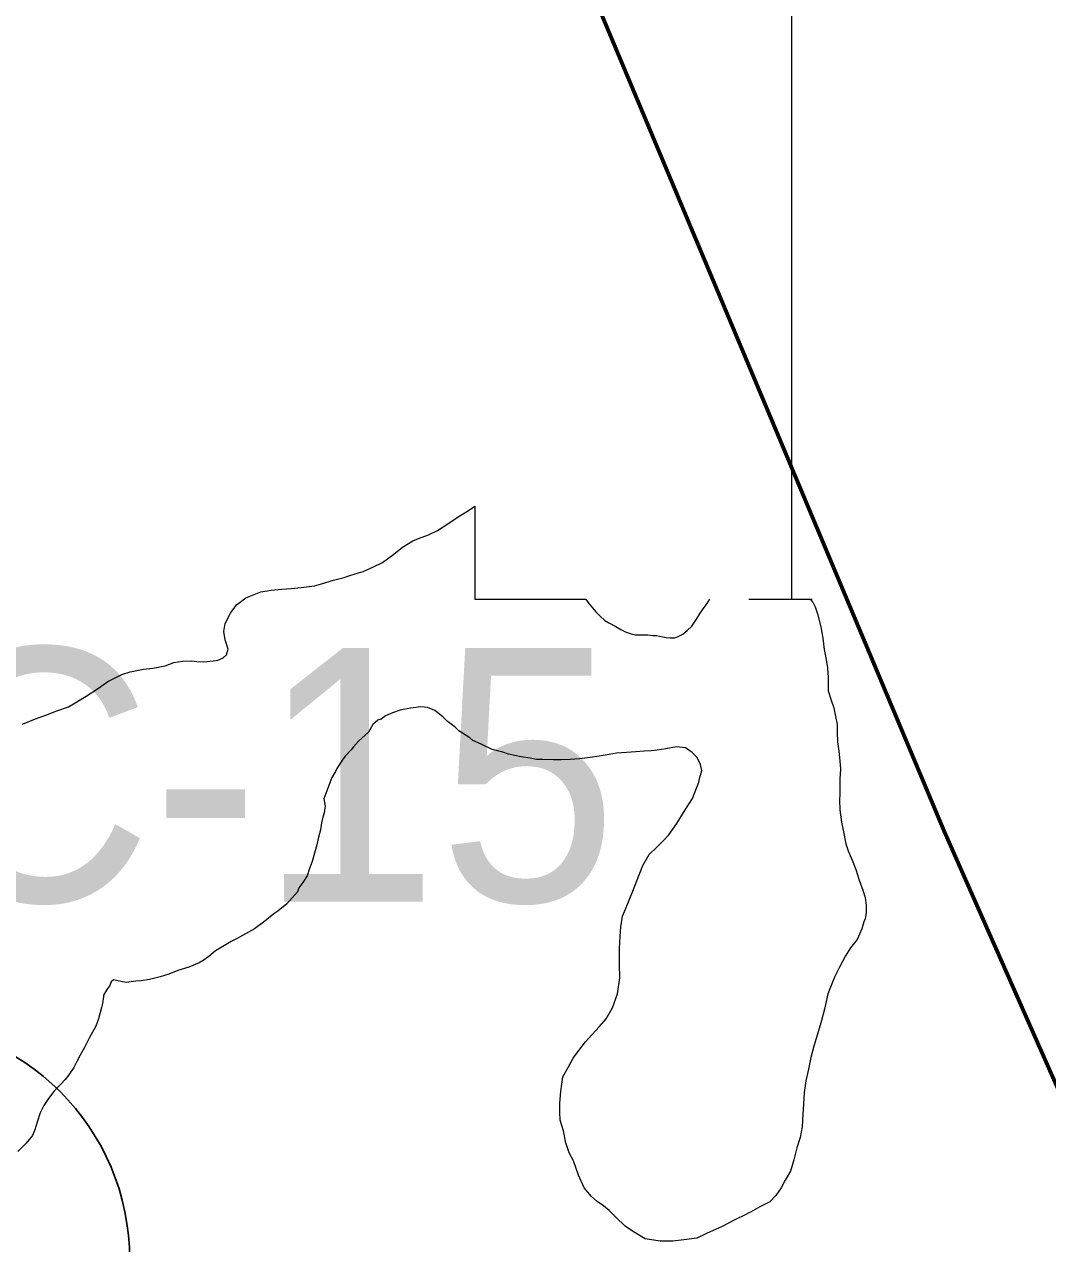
# Model space of a CAD drawing. Extents: x -1643653 to 4543381, y 1624270 to 13878484.
# Drawn here: x 673789 to 675404, y 8947983 to 8949907 of the extents above; entities that cross this region are included whole.
import ezdxf

# ---------------------------------------------------------------- set-up
doc = ezdxf.new("R2010")
doc.units = 0
doc.header["$LTSCALE"] = 200
for name, color, linetype, lineweight in [('1', 7, 'Continuous', 13), ('15', 7, 'Continuous', 25), ('2', 7, 'Continuous', 13), ('24', 7, 'Continuous', 25), ('27', 7, 'Continuous', 53), ('28', 7, 'Continuous', 53), ('29', 7, 'Continuous', 13)]:
    doc.layers.add(name, color=color, linetype=linetype, lineweight=lineweight)

msp = doc.modelspace()

# ---------------------------------------------------------------- linework, layer by layer
at = {"layer": '1', "lineweight": 25}
msp.add_spline([(814781, 9009175.5), (814787.2, 9009173.4), (814796.9, 9009173.4), (814799.4, 9009172.4), (814805.1, 9009174.5), (814805.6, 9009176.5), (814811.7, 9009179.5), (814811.7, 9009179.5), (814801.5, 9009181), (814790.7, 9009181.5), (814784.1, 9009183.1), (814777.4, 9009185.1), (814778.4, 9009175.5)], degree=3, dxfattribs=at)
at = {"layer": '15'}
msp.add_circle((673580.2, 8947957.9), 375, dxfattribs=at)
at = {"layer": '2'}
msp.add_line((675000, 8949000), (675000, 8951000), dxfattribs=at)
at = {"layer": '24'}
msp.add_spline([(665209.5, 8949437.1), (665261.8, 8949907.3), (665888.8, 8950560.5), (666750.9, 8951187.5), (667665.3, 8951814.5), (668344.5, 8952363.1), (668788.7, 8952911.7), (669180.6, 8953564.9), (669154.4, 8954270.2), (669755.3, 8954662.1), (670486.8, 8955027.9), (671218.3, 8955785.5), (671166.1, 8956360.3), (671531.8, 8956726), (671479.6, 8956987.3), (670957.1, 8957405.3), (670695.8, 8957849.4), (671139.9, 8958502.5), (671845.3, 8959207.9), (672394, 8958789.9), (673047.1, 8959234), (673465.1, 8959834.9), (673177.7, 8960461.9), (673987.6, 8960749.3), (675163.2, 8960879.9), (676103.7, 8960906.1), (677253.2, 8961428.6), (677697.4, 8961559.2), (678115.4, 8962133.9), (678611.8, 8962369.1), (678820.8, 8962919.9), (679291, 8963704.1), (679918, 8964226.8), (679944.1, 8964697.3), (679709, 8965272.3), (679291, 8966004.2), (678115.4, 8966945.2)], degree=3, dxfattribs=at)
at = {"layer": '27'}
for points in [[(675717.3, 8947553.5), (675240.6, 8948634.2), (673931.9, 8951754.5), (678286.7, 8957989.8), (678291, 8957999)], [(675717.3, 8947553.5), (675240.6, 8948634.2), (673931.9, 8951754.5), (670109.7, 8950305.8), (669670.4, 8945251.4)]]:
    msp.add_lwpolyline(points, dxfattribs=at)
msp.add_spline([(665261.8, 8949907.3), (665888.8, 8950560.5), (666750.9, 8951187.5), (667665.3, 8951814.5), (668344.5, 8952363.1), (668788.7, 8952911.7), (669180.6, 8953564.9), (669154.4, 8954270.2), (669755.3, 8954662.1), (670486.8, 8955027.9), (671218.3, 8955785.5), (671166.1, 8956360.3), (671531.8, 8956726), (671479.6, 8956987.3), (670957.1, 8957405.3), (670695.8, 8957849.4), (671139.9, 8958502.5), (671845.3, 8959207.9), (672394, 8958789.9), (673047.1, 8959234), (673465.1, 8959834.9), (673177.7, 8960461.9), (673987.6, 8960749.3), (675163.2, 8960879.9), (676103.7, 8960906.1), (676174.9, 8960921)], degree=3, dxfattribs=at)
at = {"layer": '28'}
for points in [[(676174.9, 8960921), (676103.7, 8960906.1), (675163.2, 8960879.9), (673987.6, 8960749.3), (673177.7, 8960461.9), (673465.1, 8959834.9), (673047.1, 8959234), (672394, 8958789.9), (671845.3, 8959207.9), (671139.9, 8958502.5), (670695.8, 8957849.4), (670957.1, 8957405.3), (671479.6, 8956987.3), (671531.8, 8956726), (671166.1, 8956360.3), (671218.3, 8955785.5), (670486.8, 8955027.9), (669755.3, 8954662.1), (669154.4, 8954270.2), (669180.6, 8953564.9), (668788.7, 8952911.7), (668344.5, 8952363.1), (667665.3, 8951814.5), (666750.9, 8951187.5), (665888.8, 8950560.5), (665261.8, 8949907.3), (665209.5, 8949437.1)], [(665209.5, 8949437.1), (665261.8, 8949907.3), (665888.8, 8950560.5), (666750.9, 8951187.5), (667665.3, 8951814.5), (668344.5, 8952363.1), (668788.7, 8952911.7), (669180.6, 8953564.9), (669154.4, 8954270.2), (669755.3, 8954662.1), (670486.8, 8955027.9), (671218.3, 8955785.5), (671166.1, 8956360.3), (671531.8, 8956726), (671479.6, 8956987.3), (670957.1, 8957405.3), (670695.8, 8957849.4), (671139.9, 8958502.5), (671845.3, 8959207.9), (672394, 8958789.9), (673047.1, 8959234), (673465.1, 8959834.9), (673177.7, 8960461.9), (673987.6, 8960749.3), (675163.2, 8960879.9), (676103.7, 8960906.1), (676174.9, 8960921)], [(665209.5, 8949437.1), (665261.8, 8949907.3), (665888.8, 8950560.5), (666750.9, 8951187.5), (667665.3, 8951814.5), (668344.5, 8952363.1), (668788.7, 8952911.7), (669180.6, 8953564.9), (669154.4, 8954270.2), (669755.3, 8954662.1), (670486.8, 8955027.9), (671218.3, 8955785.5), (671166.1, 8956360.3), (671531.8, 8956726), (671479.6, 8956987.3), (670957.1, 8957405.3), (670695.8, 8957849.4), (671139.9, 8958502.5), (671845.3, 8959207.9), (672394, 8958789.9), (673047.1, 8959234), (673465.1, 8959834.9), (673177.7, 8960461.9), (673987.6, 8960749.3), (675163.2, 8960879.9), (676103.7, 8960906.1), (676174.9, 8960921)], [(676174.9, 8960894.8), (676103.7, 8960879.9), (675163.2, 8960853.8), (673987.6, 8960723.2), (673177.7, 8960435.8), (673465.1, 8959808.8), (673047.1, 8959207.9), (672394, 8958763.8), (671845.3, 8959181.8), (671139.9, 8958476.4), (670695.8, 8957823.2), (670957.1, 8957379.1), (671479.6, 8956961.1), (671531.8, 8956699.9), (671166.1, 8956334.1), (671218.3, 8955759.3), (670486.8, 8955001.7), (669755.3, 8954636), (669154.4, 8954244.1), (669180.6, 8953538.7), (668788.7, 8952885.6), (668344.5, 8952337), (667665.3, 8951788.3), (666750.9, 8951161.3), (665888.8, 8950534.3), (665261.8, 8949881.2), (665209.5, 8949410.9)]]:
    msp.add_spline(points, degree=3, dxfattribs=at)
at = {"layer": '29'}
msp.add_line((674932.4, 8949000), (675031.9, 8949000), dxfattribs=at)
at = {"layer": '29', "lineweight": 53}
for points in [[(678286.7, 8957989.8), (673931.9, 8951754.5), (675240.6, 8948634.2)], [(673931.9, 8951754.5), (675240.6, 8948634.2), (675717.3, 8947553.5)], [(675240.6, 8948634.2), (675717.3, 8947553.5), (675713, 8947474.9), (675575.4, 8947196.5), (675517.3, 8947145.9), (675125.9, 8947015.5)]]:
    msp.add_lwpolyline(points, dxfattribs=at)
at = {"layer": '29'}
for points in [[(674072.1, 8948901.3), (674091.4, 8948903.4), (674094.3, 8948904), (674102.8, 8948907.5), (674108.2, 8948912.4), (674110.6, 8948921.2), (674105.7, 8948936), (674104, 8948949.1), (674105.9, 8948961.6), (674114.3, 8948978.2), (674123.8, 8948991), (674127.3, 8948993.7), (674138.5, 8949002.2), (674162.2, 8949011.7), (674178.5, 8949014.6), (674195.4, 8949016.1), (674209.8, 8949016.8), (674226, 8949018.6), (674246.8, 8949021.2), (674258, 8949024.6), (674276.7, 8949030.1), (674293.4, 8949034.4), (674299.4, 8949036.5), (674312.3, 8949040.5), (674323.4, 8949043.9), (674340, 8949051.4), (674354, 8949058), (674372, 8949071.4), (674385.9, 8949082.4), (674402, 8949092.2), (674410.8, 8949095.8), (674426.8, 8949101.9), (674440.8, 8949108.8), (674457.3, 8949119.3), (674475.3, 8949131.2), (674488.2, 8949138.9), (674500, 8949146.9)], [(674072.1, 8948901.3), (674091.4, 8948903.4), (674094.3, 8948904), (674102.8, 8948907.5), (674108.2, 8948912.4), (674110.6, 8948921.2), (674105.7, 8948936), (674104, 8948949.1), (674105.9, 8948961.6), (674114.3, 8948978.2), (674123.8, 8948991), (674127.3, 8948993.7), (674138.5, 8949002.2), (674162.2, 8949011.7), (674178.5, 8949014.6), (674195.4, 8949016.1), (674209.8, 8949016.8), (674226, 8949018.6), (674246.8, 8949021.2), (674258, 8949024.6), (674276.7, 8949030.1), (674293.4, 8949034.4), (674299.4, 8949036.5), (674312.3, 8949040.5), (674323.4, 8949043.9), (674340, 8949051.4), (674354, 8949058), (674372, 8949071.4), (674385.9, 8949082.4), (674402, 8949092.2), (674410.8, 8949095.8), (674426.8, 8949101.9), (674440.8, 8949108.8), (674457.3, 8949119.3), (674475.3, 8949131.2), (674488.2, 8949138.9), (674500, 8949146.9), (674500, 8949000.1), (674674.9, 8949000.1)], [(674674.9, 8949000), (674678.2, 8948995.6), (674680.2, 8948992.8), (674690.7, 8948980.1), (674696.8, 8948973.9), (674705.1, 8948966.4), (674711.5, 8948962.7), (674722.1, 8948957.3), (674730, 8948952.2), (674738.5, 8948948.1), (674746.4, 8948945.4), (674753.1, 8948944.1), (674762.6, 8948943.9), (674773, 8948943.7), (674780.7, 8948943), (674786.5, 8948942.6), (674791, 8948941.8), (674801.8, 8948939.9), (674808.3, 8948939.1), (674815.2, 8948939.3), (674820.7, 8948941), (674828, 8948945.1), (674835, 8948950.5), (674842, 8948957.8), (674849.6, 8948968.6), (674855.5, 8948977.9), (674861.5, 8948987), (674866.2, 8948993.3), (674868.2, 8948996.2), (674870.8, 8949000)], [(674674.9, 8949000), (674678.2, 8948995.6), (674680.2, 8948992.8), (674690.7, 8948980.1), (674696.8, 8948973.9), (674705.1, 8948966.4), (674711.5, 8948962.7), (674722.1, 8948957.3), (674730, 8948952.2), (674738.5, 8948948.1), (674746.4, 8948945.4), (674753.1, 8948944.1), (674762.6, 8948943.9), (674773, 8948943.7), (674780.7, 8948943), (674786.5, 8948942.6), (674791, 8948941.8), (674801.8, 8948939.9), (674808.3, 8948939.1), (674815.2, 8948939.3), (674820.7, 8948941), (674828, 8948945.1), (674835, 8948950.5), (674842, 8948957.8), (674849.6, 8948968.6), (674855.5, 8948977.9), (674861.5, 8948987), (674866.2, 8948993.3), (674868.2, 8948996.2), (674870.8, 8949000)], [(675029, 8949000), (675031.8, 8948996.8), (675033, 8948995.4), (675036.8, 8948987.9), (675040.3, 8948976.9), (675046, 8948956.3), (675048.9, 8948938.8), (675051, 8948920.8), (675054.3, 8948904.9), (675056.5, 8948891.7), (675057.4, 8948876.8), (675057.4, 8948855.7), (675062.1, 8948841), (675066.2, 8948828.6), (675069, 8948814.8), (675071.8, 8948802.2), (675071.8, 8948790.4), (675072.2, 8948774.8), (675074.1, 8948760.2), (675075.9, 8948744.8), (675076.6, 8948731.7), (675075.9, 8948716.8), (675075.8, 8948703.2), (675075.7, 8948692.4), (675075.2, 8948683.2), (675075.6, 8948667.7), (675078.6, 8948648.4), (675081.8, 8948633.2), (675085.5, 8948613.9), (675088.8, 8948603.2), (675095.2, 8948588.5), (675100.8, 8948573.8), (675106.3, 8948556.5), (675111.9, 8948540.7), (675116, 8948529.1), (675117.1, 8948516.8), (675117.2, 8948505.8), (675115.7, 8948495.9), (675113.9, 8948491.2), (675110.7, 8948480), (675103.2, 8948463.3), (675092.6, 8948449.8), (675084.9, 8948437.2), (675075.2, 8948419.4), (675067.4, 8948403.5), (675057.1, 8948377.5), (675051.4, 8948353.3), (675046.9, 8948335.4), (675042, 8948318.7), (675034.5, 8948294.9), (675029.8, 8948276.8), (675026.4, 8948258.4), (675022.3, 8948240.1), (675019.4, 8948221.7), (675018.5, 8948203.1), (675017.3, 8948187.2), (675016.4, 8948167.2), (675013.1, 8948150.5), (675007.7, 8948134.1), (675003.2, 8948115.5), (674997.8, 8948097.3), (674989.6, 8948083.2), (674983.1, 8948070.9), (674975, 8948059), (674965.5, 8948049.1), (674949.7, 8948041.2), (674934.8, 8948033), (674932.4, 8948031.7)], [(675029, 8949000), (675031.8, 8948996.8), (675033, 8948995.4), (675036.8, 8948987.9), (675040.3, 8948976.9), (675046, 8948956.3), (675048.9, 8948938.8), (675051, 8948920.8), (675054.3, 8948904.9), (675056.5, 8948891.7), (675057.4, 8948876.8), (675057.4, 8948855.7), (675062.1, 8948841), (675066.2, 8948828.6), (675069, 8948814.8), (675071.8, 8948802.2), (675071.8, 8948790.4), (675072.2, 8948774.8), (675074.1, 8948760.2), (675075.9, 8948744.8), (675076.6, 8948731.7), (675075.9, 8948716.8), (675075.8, 8948703.2), (675075.7, 8948692.4), (675075.2, 8948683.2), (675075.6, 8948667.7), (675078.6, 8948648.4), (675081.8, 8948633.2), (675085.5, 8948613.9), (675088.8, 8948603.2), (675095.2, 8948588.5), (675100.8, 8948573.8), (675106.3, 8948556.5), (675111.9, 8948540.7), (675116, 8948529.1), (675117.1, 8948516.8), (675117.2, 8948505.8), (675115.7, 8948495.9), (675113.9, 8948491.2), (675110.7, 8948480), (675103.2, 8948463.3), (675092.6, 8948449.8), (675084.9, 8948437.2), (675075.2, 8948419.4), (675067.4, 8948403.5), (675057.1, 8948377.5), (675051.4, 8948353.3), (675046.9, 8948335.4), (675042, 8948318.7), (675034.5, 8948294.9), (675029.8, 8948276.8), (675026.4, 8948258.4), (675022.3, 8948240.1), (675019.4, 8948221.7), (675018.5, 8948203.1), (675017.3, 8948187.2), (675016.4, 8948167.2), (675013.1, 8948150.5), (675007.7, 8948134.1), (675003.2, 8948115.5), (674997.8, 8948097.3), (674989.6, 8948083.2), (674983.1, 8948070.9), (674975, 8948059), (674965.5, 8948049.1), (674949.7, 8948041.2), (674934.8, 8948033), (674932.4, 8948031.7)], [(673785.9, 8948802.7), (673806.7, 8948811.1), (673822.8, 8948817), (673840.2, 8948823.7), (673858.6, 8948830.5), (673871.8, 8948838.4), (673886.7, 8948846.9), (673905.9, 8948859.9), (673920.7, 8948870), (673942.9, 8948881.4), (673956.1, 8948885.6), (673977.1, 8948889.6), (673991.6, 8948891.4), (674011.2, 8948895.2), (674024.7, 8948900.1), (674038.3, 8948902.2), (674052.8, 8948902.6), (674061, 8948901.6), (674072.1, 8948901.3)], [(673785.9, 8948802.7), (673806.7, 8948811.1), (673822.8, 8948817), (673840.2, 8948823.7), (673858.6, 8948830.5), (673871.8, 8948838.4), (673886.7, 8948846.9), (673905.9, 8948859.9), (673920.7, 8948870), (673942.9, 8948881.4), (673956.1, 8948885.6), (673977.1, 8948889.6), (673991.6, 8948891.4), (674011.2, 8948895.2), (674024.7, 8948900.1), (674038.3, 8948902.2), (674052.8, 8948902.6), (674061, 8948901.6), (674072.1, 8948901.3)], [(674843.1, 8948685.5), (674853.5, 8948711.3), (674854.8, 8948719), (674855.8, 8948722.3), (674858.1, 8948729.6), (674856.1, 8948739.5), (674850.5, 8948750.2), (674842.5, 8948758.2), (674832.2, 8948765.5), (674818, 8948767.2), (674801.2, 8948764), (674787.5, 8948761.9), (674778.2, 8948760.8), (674767, 8948760.2), (674753.8, 8948759.3), (674739.4, 8948758.1), (674723.6, 8948756.9), (674711.8, 8948755.1), (674696, 8948752.4), (674681.9, 8948750.4), (674665, 8948748.2), (674650.2, 8948746.9), (674636.3, 8948746.5), (674624.2, 8948746.7), (674606.8, 8948747), (674597.1, 8948747), (674587.1, 8948749.2), (674573, 8948751.4), (674553.2, 8948755.7), (674544.2, 8948758.6), (674527.2, 8948762.9), (674509.9, 8948771.2), (674496.4, 8948777.3), (674491.7, 8948781.1), (674474.8, 8948792.5), (674468.2, 8948798.9), (674456.5, 8948806.9), (674449.4, 8948814.3), (674436.6, 8948824.3), (674425.1, 8948829.1), (674414.8, 8948830.1), (674398.4, 8948828.1), (674381.8, 8948825.1), (674369.7, 8948820.9), (674358.9, 8948815.8), (674352.2, 8948810.7), (674347, 8948809.2), (674338.7, 8948802.3), (674331.9, 8948790.1), (674316.5, 8948776), (674308.5, 8948767.1), (674304.5, 8948762.2), (674295, 8948752.5), (674291.1, 8948746.4), (674282.3, 8948732.8), (674279.7, 8948728), (674274.2, 8948718.8), (674261.7, 8948685), (674263.7, 8948673.7), (674262.2, 8948663.1), (674260.1, 8948656.1), (674257.6, 8948647.1), (674256.2, 8948636.3), (674253.3, 8948624.4), (674250.6, 8948612.5), (674246.9, 8948599.3), (674243, 8948586.1), (674238.8, 8948574.9), (674235.2, 8948563.7), (674228.6, 8948553.1), (674222.2, 8948544.7), (674220, 8948538.4), (674211.5, 8948528.6), (674203.1, 8948519.4), (674189.1, 8948507.6), (674182.4, 8948503.5), (674168.5, 8948492.2), (674151.9, 8948479.7), (674133.4, 8948469.5), (674123.7, 8948463.9), (674115.4, 8948460.1), (674099.6, 8948450.7), (674090.7, 8948445.3), (674080, 8948436.3), (674070.9, 8948430.1), (674064.8, 8948426.5), (674048.5, 8948419.3), (674031.3, 8948414), (674017.2, 8948408.6), (674003.3, 8948404.3), (673986.5, 8948400), (673973.1, 8948398), (673965, 8948397.3), (673950.2, 8948395.4), (673943.7, 8948396), (673939, 8948397.5), (673929.8, 8948399.2), (673926.1, 8948396.2), (673923.5, 8948389.5), (673920.3, 8948385.5), (673913.6, 8948375.1)], [(674843.1, 8948685.5), (674853.5, 8948711.3), (674854.8, 8948719), (674855.8, 8948722.3), (674858.1, 8948729.6), (674856.1, 8948739.5), (674850.5, 8948750.2), (674842.5, 8948758.2), (674832.2, 8948765.5), (674818, 8948767.2), (674801.2, 8948764), (674787.5, 8948761.9), (674778.2, 8948760.8), (674767, 8948760.2), (674753.8, 8948759.3), (674739.4, 8948758.1), (674723.6, 8948756.9), (674711.8, 8948755.1), (674696, 8948752.4), (674681.9, 8948750.4), (674665, 8948748.2), (674650.2, 8948746.9), (674636.3, 8948746.5), (674624.2, 8948746.7), (674606.8, 8948747), (674597.1, 8948747), (674587.1, 8948749.2), (674573, 8948751.4), (674553.2, 8948755.7), (674544.2, 8948758.6), (674527.2, 8948762.9), (674509.9, 8948771.2), (674496.4, 8948777.3), (674491.7, 8948781.1), (674474.8, 8948792.5), (674468.2, 8948798.9), (674456.5, 8948806.9), (674449.4, 8948814.3), (674436.6, 8948824.3), (674425.1, 8948829.1), (674414.8, 8948830.1), (674398.4, 8948828.1), (674381.8, 8948825.1), (674369.7, 8948820.9), (674358.9, 8948815.8), (674352.2, 8948810.7), (674347, 8948809.2), (674338.7, 8948802.3), (674331.9, 8948790.1), (674316.5, 8948776), (674308.5, 8948767.1), (674304.5, 8948762.2), (674295, 8948752.5), (674291.1, 8948746.4), (674282.3, 8948732.8), (674279.7, 8948728), (674274.2, 8948718.8), (674261.7, 8948685), (674263.7, 8948673.7), (674262.2, 8948663.1), (674260.1, 8948656.1), (674257.6, 8948647.1), (674256.2, 8948636.3), (674253.3, 8948624.4), (674250.6, 8948612.5), (674246.9, 8948599.3), (674243, 8948586.1), (674238.8, 8948574.9), (674235.2, 8948563.7), (674228.6, 8948553.1), (674222.2, 8948544.7), (674220, 8948538.4), (674211.5, 8948528.6), (674203.1, 8948519.4), (674189.1, 8948507.6), (674182.4, 8948503.5), (674168.5, 8948492.2), (674151.9, 8948479.7), (674133.4, 8948469.5), (674123.7, 8948463.9), (674115.4, 8948460.1), (674099.6, 8948450.7), (674090.7, 8948445.3), (674080, 8948436.3), (674070.9, 8948430.1), (674064.8, 8948426.5), (674048.5, 8948419.3), (674031.3, 8948414), (674017.2, 8948408.6), (674003.3, 8948404.3), (673986.5, 8948400), (673973.1, 8948398), (673965, 8948397.3), (673950.2, 8948395.4), (673943.7, 8948396), (673939, 8948397.5), (673929.8, 8948399.2), (673926.1, 8948396.2), (673923.5, 8948389.5), (673920.3, 8948385.5), (673913.6, 8948375.1)], [(674932.4, 8948031.7), (674928.5, 8948029.6), (674909.2, 8948019.9), (674890, 8948009.9), (674865.4, 8947999.1), (674849.9, 8947991.8), (674829.8, 8947988.9), (674812.3, 8947987.2), (674792.3, 8947986.8), (674768.8, 8947990.5), (674748.5, 8948002.7), (674736.8, 8948010.8), (674722.3, 8948025), (674711.8, 8948035.4), (674702.9, 8948042.7), (674692.7, 8948049.7), (674684, 8948057.5), (674672.3, 8948071.4), (674663.3, 8948091.4), (674655.3, 8948113.9), (674648.9, 8948126.3), (674643.3, 8948142.4), (674639.8, 8948160.9), (674634.7, 8948177.7), (674634.1, 8948190.8), (674634, 8948204.6), (674635.5, 8948223.3), (674638.5, 8948246.3), (674647.5, 8948261.9), (674655, 8948276), (674665.6, 8948290), (674674.6, 8948301.6), (674684.5, 8948312.8), (674696.7, 8948325.5), (674707.2, 8948337.8), (674716.9, 8948355), (674725.2, 8948377.2), (674728.6, 8948402.4), (674728.1, 8948424.3), (674728.2, 8948448.6), (674729.2, 8948467.8), (674730.2, 8948482.9), (674733, 8948499.7), (674737.6, 8948511.1), (674744.2, 8948527.8), (674749.2, 8948539.4), (674755.3, 8948555.6), (674765, 8948579.9), (674774.9, 8948597), (674786.8, 8948609), (674797, 8948618.7), (674805.8, 8948628.4), (674818.4, 8948646.1), (674829, 8948663.7), (674843.1, 8948685.5), (674843.1, 8948685.5)], [(674932.4, 8948031.7), (674928.5, 8948029.6), (674909.2, 8948019.9), (674890, 8948009.9), (674865.4, 8947999.1), (674849.9, 8947991.8), (674829.8, 8947988.9), (674812.3, 8947987.2), (674792.3, 8947986.8), (674768.8, 8947990.5), (674748.5, 8948002.7), (674736.8, 8948010.8), (674722.3, 8948025), (674711.8, 8948035.4), (674702.9, 8948042.7), (674692.7, 8948049.7), (674684, 8948057.5), (674672.3, 8948071.4), (674663.3, 8948091.4), (674655.3, 8948113.9), (674648.9, 8948126.3), (674643.3, 8948142.4), (674639.8, 8948160.9), (674634.7, 8948177.7), (674634.1, 8948190.8), (674634, 8948204.6), (674635.5, 8948223.3), (674638.5, 8948246.3), (674647.5, 8948261.9), (674655, 8948276), (674665.6, 8948290), (674674.6, 8948301.6), (674684.5, 8948312.8), (674696.7, 8948325.5), (674707.2, 8948337.8), (674716.9, 8948355), (674725.2, 8948377.2), (674728.6, 8948402.4), (674728.1, 8948424.3), (674728.2, 8948448.6), (674729.2, 8948467.8), (674730.2, 8948482.9), (674733, 8948499.7), (674737.6, 8948511.1), (674744.2, 8948527.8), (674749.2, 8948539.4), (674755.3, 8948555.6), (674765, 8948579.9), (674774.9, 8948597), (674786.8, 8948609), (674797, 8948618.7), (674805.8, 8948628.4), (674818.4, 8948646.1), (674829, 8948663.7), (674843.1, 8948685.5), (674843.1, 8948685.5)], [(673913.6, 8948375.1), (673914.1, 8948372.5), (673912.3, 8948361.9), (673910.7, 8948355.7), (673906, 8948338.1), (673901.9, 8948326.3), (673891.9, 8948308.3), (673884, 8948292.7), (673877, 8948280.3), (673871.7, 8948270.3), (673866.8, 8948261.3), (673859, 8948249.6), (673853.3, 8948241.9), (673847.2, 8948235.3), (673840.1, 8948228.2), (673835.7, 8948223.1), (673827.3, 8948212), (673819.9, 8948201), (673813.9, 8948189.5), (673809.3, 8948174.6), (673806.2, 8948164.2), (673801.7, 8948153.6), (673791.7, 8948141.6), (673778.9, 8948128.7)], [(673913.6, 8948375.1), (673914.1, 8948372.5), (673912.3, 8948361.9), (673910.7, 8948355.7), (673906, 8948338.1), (673901.9, 8948326.3), (673891.9, 8948308.3), (673884, 8948292.7), (673877, 8948280.3), (673871.7, 8948270.3), (673866.8, 8948261.3), (673859, 8948249.6), (673853.3, 8948241.9), (673847.2, 8948235.3), (673840.1, 8948228.2), (673835.7, 8948223.1), (673827.3, 8948212), (673819.9, 8948201), (673813.9, 8948189.5), (673809.3, 8948174.6), (673806.2, 8948164.2), (673801.7, 8948153.6), (673791.7, 8948141.6), (673778.9, 8948128.7)]]:
    msp.add_lwpolyline(points, dxfattribs=at)

# ---------------------------------------------------------------- texts
at = {"layer": '15', "width": 0.95}
msp.add_text('C-15', height=400, dxfattribs=at).set_placement((673623.7, 8948523))

doc.saveas('drawing.dxf')
